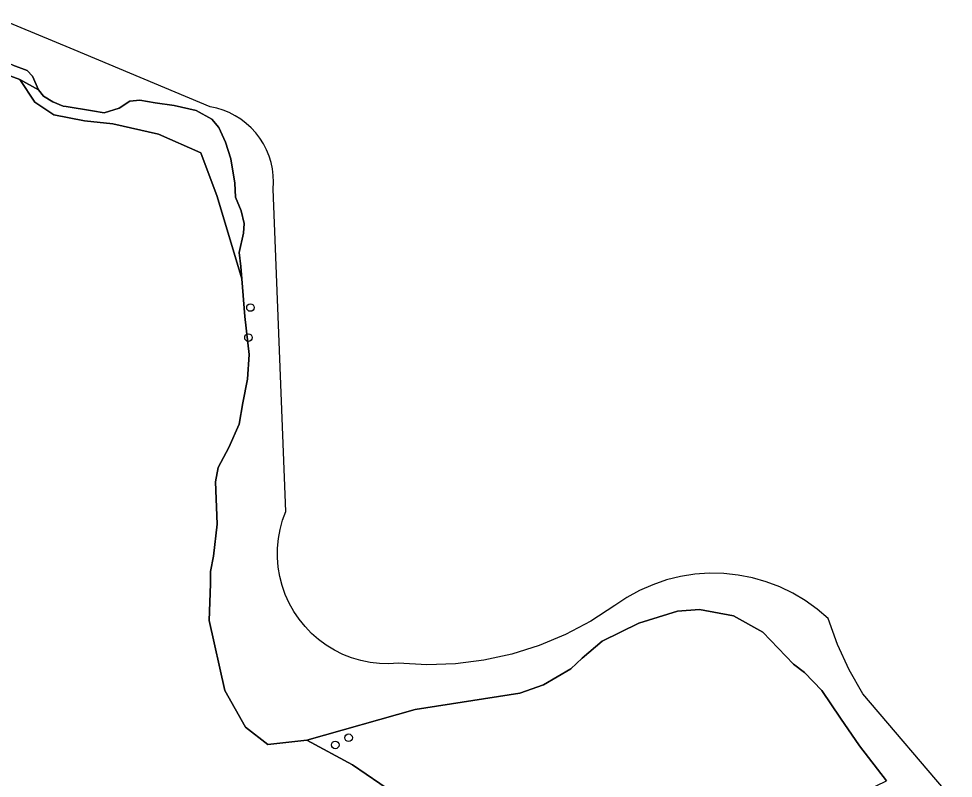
# Model space of a CAD drawing. Extents: x 162722 to 165104, y 384719 to 386284.
# Drawn here: x 164262.4 to 164383, y 385763.7 to 385861.7 of the extents above; entities that cross this region are included whole.
import ezdxf

# ---------------------------------------------------------------- set-up
doc = ezdxf.new("R2010")
doc.units = 0
for name, color, linetype in [('IMGEO_Boom', 7, 'Continuous'), ('IMGEO_Grasland_agrarisch', 7, 'Continuous'), ('IMGEO_Loofbos', 7, 'Continuous'), ('IMGEO_Oever', 7, 'Continuous'), ('IMGEO_Rivier', 7, 'Continuous')]:
    doc.layers.add(name, color=color, linetype=linetype)

msp = doc.modelspace()

# ---------------------------------------------------------------- linework, layer by layer
at = {"layer": 'IMGEO_Boom'}
for centre in [(164292.31, 385824.43), (164292.05, 385820.55), (164304.97, 385768.94), (164303.26, 385768.01)]:
    msp.add_circle(centre, 0.489, dxfattribs=at)
at = {"layer": 'IMGEO_Grasland_agrarisch'}
msp.add_lwpolyline([(164319.58, 385755.8), (164305.46, 385765.46), (164299.6, 385768.62), (164294.57, 385768.07), (164291.65, 385770.3), (164289, 385775.03), (164286.98, 385784.08), (164287.14, 385788.79), (164287.17, 385790.39), (164287.55, 385792.35), (164287.99, 385796.48), (164287.8, 385801.97), (164288.15, 385803.82), (164289.51, 385806.38), (164290.87, 385809.4), (164291.33, 385812.16), (164291.94, 385815.21), (164292.15, 385818.39), (164291.6, 385823.28), (164291.19, 385828.13), (164288.01, 385838.76), (164285.9, 385844.37), (164280.43, 385846.81), (164274.56, 385848.13), (164270.89, 385848.49), (164266.93, 385849.28), (164264.49, 385850.92), (164262.54, 385853.84), (164258.9, 385855.19)], dxfattribs=at)
at = {"layer": 'IMGEO_Loofbos'}
msp.add_lwpolyline([(164374.41, 385763.39), (164370.94, 385767.91), (164368.49, 385771.45), (164366.06, 385775.04), (164363.84, 385777.36), (164362.42, 385778.42), (164358.44, 385782.54), (164354.68, 385784.68), (164350.26, 385785.48), (164347.45, 385785.25), (164342.46, 385783.73), (164337.7, 385781.39), (164335.14, 385779.2), (164333.66, 385777.83), (164330.14, 385775.78), (164327.08, 385774.71), (164313.55, 385772.59), (164299.6, 385768.62), (164305.46, 385765.46), (164319.58, 385755.8), (164337.35, 385760.64), (164351.65, 385752.4)], close=True, dxfattribs=at)
at = {"layer": 'IMGEO_Oever'}
for points in [[(164253.78, 385858.04), (164254.96, 385857.24), (164258.9, 385855.19), (164262.54, 385853.84), (164264.97, 385852.5), (164264.17, 385854.27), (164263.49, 385855), (164261.64, 385855.71), (164257.15, 385857.64), (164255.22, 385857.91)], [(164264.97, 385852.5), (164262.54, 385853.84), (164264.49, 385850.92), (164266.93, 385849.28), (164270.89, 385848.49), (164274.56, 385848.13), (164280.43, 385846.81), (164285.9, 385844.37), (164288.01, 385838.76), (164291.19, 385828.13), (164291.06, 385829.71), (164290.87, 385831.53), (164291.4, 385834.01), (164291.49, 385835.26), (164291.13, 385836.9), (164290.36, 385838.65), (164290.28, 385840.46), (164289.78, 385843.63), (164289.08, 385845.75), (164288.21, 385847.63), (164287.31, 385848.72), (164285.32, 385849.86), (164282.47, 385850.48), (164280, 385850.84), (164278.01, 385851.16), (164276.74, 385851.03), (164275.38, 385850.13), (164273.44, 385849.53), (164271.94, 385849.78), (164268.52, 385850.35), (164268.12, 385850.41), (164266.8, 385850.96), (164265.61, 385851.69)]]:
    msp.add_lwpolyline(points, close=True, dxfattribs=at)
at = {"layer": 'IMGEO_Rivier'}
for points in [[(164383.03, 385760.94), (164371.37, 385774.62), (164369.59, 385777.72), (164368.08, 385780.96), (164366.86, 385784.32), (164365.44, 385785.54), (164363.92, 385786.63), (164362.31, 385787.58), (164360.63, 385788.39), (164358.88, 385789.06), (164357.09, 385789.57), (164355.25, 385789.92), (164353.39, 385790.11), (164351.52, 385790.15), (164349.66, 385790.02), (164347.81, 385789.73), (164346, 385789.29), (164344.23, 385788.68), (164342.52, 385787.93), (164340.88, 385787.04), (164339.32, 385786.01), (164336.23, 385783.99), (164332.96, 385782.26), (164329.56, 385780.83), (164326.04, 385779.72), (164322.43, 385778.93), (164318.77, 385778.47), (164315.08, 385778.34), (164311.39, 385778.55), (164310.17, 385778.48), (164308.95, 385778.52), (164307.74, 385778.66), (164306.54, 385778.91), (164305.37, 385779.25), (164304.23, 385779.7), (164303.14, 385780.24), (164302.1, 385780.88), (164301.11, 385781.6), (164300.19, 385782.4), (164299.35, 385783.28), (164298.58, 385784.23), (164297.89, 385785.24), (164297.3, 385786.31), (164296.8, 385787.42), (164296.39, 385788.57), (164296.09, 385789.76), (164295.89, 385790.96), (164295.79, 385792.18), (164295.8, 385793.4), (164295.91, 385794.62), (164296.13, 385795.82), (164296.45, 385797), (164296.87, 385798.14), (164295.24, 385839.71), (164295.29, 385840.58), (164295.25, 385841.44), (164295.15, 385842.3), (164294.96, 385843.15), (164294.71, 385843.97), (164294.38, 385844.78), (164293.98, 385845.54), (164293.52, 385846.28), (164292.99, 385846.96), (164292.41, 385847.6), (164291.77, 385848.18), (164291.08, 385848.71), (164290.35, 385849.17), (164289.58, 385849.57), (164288.78, 385849.89), (164287.95, 385850.15), (164287.11, 385850.33), (164269.54, 385857.66), (164259.89, 385861.68)], [(164261.64, 385855.71), (164263.49, 385855), (164264.17, 385854.27), (164264.97, 385852.5), (164265.61, 385851.69), (164266.8, 385850.96), (164268.12, 385850.41), (164268.52, 385850.35), (164271.94, 385849.78), (164273.44, 385849.53), (164275.38, 385850.13), (164276.74, 385851.03), (164278.01, 385851.16), (164280, 385850.84), (164282.47, 385850.48), (164285.32, 385849.86), (164287.31, 385848.72), (164288.21, 385847.63), (164289.08, 385845.75), (164289.78, 385843.63), (164290.28, 385840.46), (164290.36, 385838.65), (164291.13, 385836.9), (164291.49, 385835.26), (164291.4, 385834.01), (164290.87, 385831.53), (164291.06, 385829.71), (164291.19, 385828.13), (164291.6, 385823.28), (164292.15, 385818.39), (164291.94, 385815.21), (164291.33, 385812.16), (164290.87, 385809.4), (164289.51, 385806.38), (164288.15, 385803.82), (164287.8, 385801.97), (164287.99, 385796.48), (164287.55, 385792.35), (164287.17, 385790.39), (164287.14, 385788.79), (164286.98, 385784.08), (164289, 385775.03), (164291.65, 385770.3), (164294.57, 385768.07), (164299.6, 385768.62), (164313.55, 385772.59), (164327.08, 385774.71), (164330.14, 385775.78), (164333.66, 385777.83), (164335.14, 385779.2), (164337.7, 385781.39), (164342.46, 385783.73), (164347.45, 385785.25), (164350.26, 385785.48), (164354.68, 385784.68), (164358.44, 385782.54), (164362.42, 385778.42), (164363.84, 385777.36), (164366.06, 385775.04), (164368.49, 385771.45), (164370.94, 385767.91), (164374.41, 385763.39)]]:
    msp.add_lwpolyline(points, dxfattribs=at)

doc.saveas('drawing.dxf')
